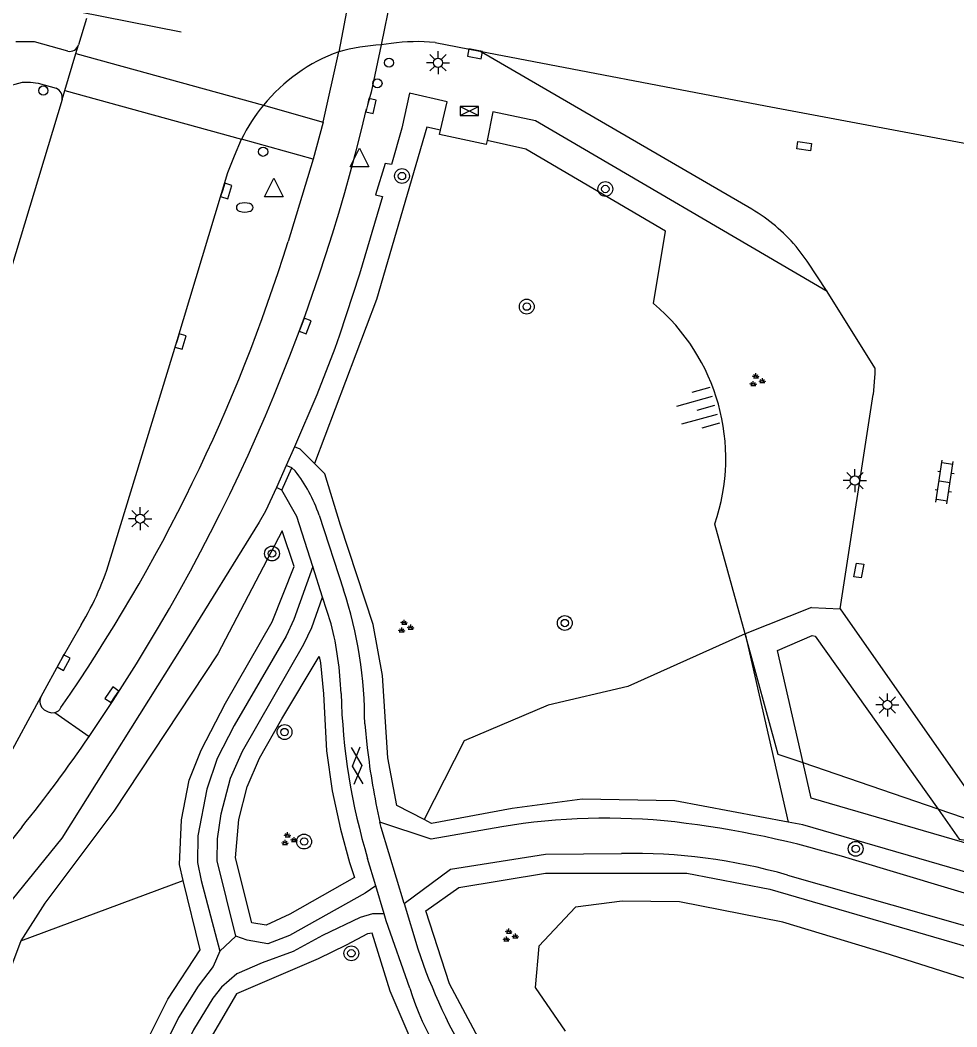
# Model space of a CAD drawing. Extents: x 132999 to 136000, y 398499 to 400501.
# Drawn here: x 133852.9 to 133903.4, y 399147.8 to 399202.1 of the extents above; entities that cross this region are included whole.
import ezdxf

# ---------------------------------------------------------------- set-up
doc = ezdxf.new("R2010")
doc.units = 0
for name, color, linetype in [('gg-knt-BGT kruinlijn', 7, 'Continuous'), ('gg-knt-bovenkant onderkant talud', 7, 'Continuous'), ('gg-knt-verharding', 7, 'Continuous'), ('gg-knt-verharding nz', 7, 'Continuous'), ('gg-kntw-bovenkant insteek waterloop', 7, 'Continuous'), ('gt-grn-groengrens', 7, 'Continuous'), ('gt-grn-weggrens', 7, 'Continuous'), ('gt-knt-lijn portaal', 7, 'Continuous'), ('gt-symb-boom', 7, 'Continuous'), ('gt-symb-brandkraan', 7, 'Continuous'), ('gt-symb-drukknoppaal', 7, 'Continuous'), ('gt-symb-gesloten verharding', 7, 'Continuous'), ('gt-symb-groenvak', 7, 'Continuous'), ('gt-symb-klinker verharding', 7, 'Continuous'), ('gt-symb-kolk', 7, 'Continuous'), ('gt-symb-kolk center center', 7, 'Continuous'), ('gt-symb-lichtmast', 7, 'Continuous'), ('gt-symb-talud symbool', 7, 'Continuous'), ('gt-symb-verkeersregelinstallatiekast', 7, 'Continuous'), ('gt-symb-verkeersregelinstallatiepaal', 7, 'Continuous'), ('gt-symb-waterafsluiter', 7, 'Continuous')]:
    doc.layers.add(name, color=color, linetype=linetype)

# ---------------------------------------------------------------- blocks, each defined once
blk = doc.blocks.new('gt0-VIPAAL')
at = {"layer": 'gt-symb-verkeersregelinstallatiepaal'}
blk.add_circle((0, 0), 0.25, dxfattribs=at)
blk = doc.blocks.new('gt0-DPAAL')
at = {"layer": 'gt-symb-drukknoppaal'}
blk.add_circle((0, 0), 0.25, dxfattribs=at)
blk = doc.blocks.new('gt0-BOOM')
at = {"layer": 'gt-symb-boom'}
for radius in [0.4, 0.2]:
    blk.add_circle((0, 0), radius, dxfattribs=at)
blk = doc.blocks.new('gt0-LMAST')
at = {"layer": 'gt-symb-lichtmast'}
for p, q in [((-0.005, 0.246), (-0.005, 0.621)), ((-0.182, 0.173), (-0.447, 0.438)), ((0.172, 0.173), (0.437, 0.438)), ((-0.255, -0.004), (-0.63, -0.004)), ((-0.182, -0.181), (-0.447, -0.446)), ((-0.005, -0.254), (-0.005, -0.629)), ((0.437, -0.446), (0.172, -0.181)), ((0.245, -0.004), (0.62, -0.004))]:
    blk.add_line(p, q, dxfattribs=at)
blk.add_circle((-0.005, -0.004), 0.25, dxfattribs=at)
blk = doc.blocks.new('gt0-WAFSL')
at = {"layer": 'gt-symb-waterafsluiter'}
for p, q in [((-0.5, -0.333), (0, 0.667)), ((0, 0.667), (0.5, -0.333)), ((0.5, -0.333), (-0.5, -0.333))]:
    blk.add_line(p, q, dxfattribs=at)
blk = doc.blocks.new('gt0-KOLK')
at = {"layer": 'gt-symb-kolk'}
blk.add_lwpolyline([(0, 0), (0.375, 0), (0.375, 0.4), (-0.375, 0.4), (-0.375, 0), (0, 0)], dxfattribs=at)
blk = doc.blocks.new('gt0-VRIKST')
at = {"layer": 'gt-symb-verkeersregelinstallatiekast'}
for p, q in [((-0.501, -0.249), (0.501, 0.249)), ((-0.501, 0.249), (0.501, -0.249))]:
    blk.add_line(p, q, dxfattribs=at)
blk.add_lwpolyline([(0.501, 0.249), (-0.501, 0.249), (-0.501, -0.249), (0.501, -0.249)], close=True, dxfattribs=at)
blk = doc.blocks.new('gt0-KOLKCC')
at = {"layer": 'gt-symb-kolk center center'}
blk.add_lwpolyline([(-0.375, 0.2), (0.375, 0.2), (0.375, -0.2), (-0.375, -0.2)], close=True, dxfattribs=at)
blk = doc.blocks.new('gt0-TALUD_1')
at = {"layer": 'gt-symb-talud symbool'}
for p, q in [((-1, -1), (-1, 0)), ((-0.5, -2), (-0.5, 0)), ((0, -1), (0, 0)), ((0.5, -2), (0.5, 0)), ((1, -1), (1, 0))]:
    blk.add_line(p, q, dxfattribs=at)
blk = doc.blocks.new('gt0-GRVAK')
at = {"layer": 'gt-symb-groenvak'}
for p, q in [((-0.11, 0.189), (-0.228, 0.24)), ((-0.182, 0.153), (0.088, 0.153)), ((-0.091, 0.211), (-0.156, 0.322)), ((-0.047, 0.214), (-0.047, 0.393)), ((-0.004, 0.211), (0.061, 0.322)), ((0.015, 0.189), (0.133, 0.24)), ((0.262, -0.052), (0.197, 0.059)), ((0.305, -0.049), (0.305, 0.13)), ((0.349, -0.052), (0.414, 0.059)), ((-0.245, -0.228), (-0.363, -0.177)), ((-0.318, -0.264), (-0.047, -0.264)), ((-0.226, -0.206), (-0.291, -0.095)), ((-0.183, -0.203), (-0.183, -0.024)), ((-0.139, -0.206), (-0.074, -0.095)), ((-0.12, -0.228), (-0.002, -0.177)), ((0.243, -0.074), (0.125, -0.023)), ((0.17, -0.11), (0.441, -0.11)), ((0.368, -0.074), (0.486, -0.023))]:
    blk.add_line(p, q, dxfattribs=at)
blk = doc.blocks.new('gt0-BR')
at = {"layer": 'gt-symb-brandkraan'}
for centre, radius, start, end in [((-0.244, 0), 0.206, 107.5669, 252.4331), ((0.599, -2.664), 3, 106.892, 107.5669), ((0, -0.691), 0.938, 73.108, 106.892), ((-0.599, -2.664), 3, 72.4331, 73.108), ((0.244, 0), 0.206, 287.567, 72.4331), ((0.599, 2.664), 3, 252.4331, 253.108), ((0, 0.691), 0.938, 253.108, 286.8921), ((-0.599, 2.664), 3, 286.8921, 287.567)]:
    blk.add_arc(centre, radius, start, end, dxfattribs=at)
blk = doc.blocks.new('gt0-KL1')
at = {"layer": 'gt-symb-klinker verharding'}
for p, q in [((-1.15, 0.3), (1.15, 0.3)), ((-1, -0.3), (-1, 0.3)), ((-0.5, 0.3), (-0.5, 0.45)), ((0, -0.3), (0, 0.3)), ((0.5, 0.3), (0.5, 0.45)), ((1, -0.3), (1, 0.3)), ((-1.15, -0.3), (1.15, -0.3)), ((-0.5, -0.45), (-0.5, -0.3)), ((0.5, -0.45), (0.5, -0.3))]:
    blk.add_line(p, q, dxfattribs=at)
blk = doc.blocks.new('gt0-GESVH1')
at = {"layer": 'gt-symb-gesloten verharding'}
for p, q in [((-0.992, -0.261), (0.008, 0.239)), ((0.008, -0.261), (-0.992, 0.239)), ((0.008, 0.239), (1.008, -0.261)), ((1.008, 0.239), (0.008, -0.261))]:
    blk.add_line(p, q, dxfattribs=at)

msp = doc.modelspace()

# ---------------------------------------------------------------- linework, layer by layer
at = {"layer": 'gg-knt-BGT kruinlijn'}
for p, q in [((133887.057, 399186.796), (133887.71, 399190.708)), ((133891.998, 399168.977), (133890.366, 399174.902))]:
    msp.add_line(p, q, dxfattribs=at)
msp.add_arc((133880.058, 399178.442), 10.898, 341.0473, 50.0467, dxfattribs=at)
at = {"layer": 'gg-knt-bovenkant onderkant talud'}
for p, q in [((133902.411, 399159.513), (133895.133, 399162.009)), ((133904.46, 399158.81), (133902.411, 399159.513))]:
    msp.add_line(p, q, dxfattribs=at)
msp.add_lwpolyline([(133895.133, 399162.009), (133893.79, 399162.47), (133891.998, 399168.977)], dxfattribs=at)
at = {"layer": 'gg-knt-verharding'}
for p, q in [((133856.464, 399202.183), (133856.029, 399200.761)), ((133855.889, 399200.296), (133856.029, 399200.761)), ((133872.901, 399200.827), (133872.364, 399200.754)), ((133875.266, 399200.886), (133877.684, 399200.426)), ((133855.284, 399198.289), (133855.889, 399200.296)), ((133869.239, 399196.584), (133870.067, 399200.387)), ((133892.364, 399191.888), (133877.684, 399200.426)), ((133855.139, 399197.809), (133855.284, 399198.289)), ((133855.139, 399197.809), (133852.132, 399187.81)), ((133866.008, 399197.502), (133869.239, 399196.584)), ((133868.686, 399194.582), (133864.831, 399195.662)), ((133868.686, 399194.582), (133867.341, 399190.148)), ((133899.004, 399183.322), (133896.419, 399187.454)), ((133897.13, 399170.33), (133898.912, 399181.898)), ((133867.683, 399179.074), (133867.239, 399178.068)), ((133867.239, 399178.068), (133866.708, 399176.865)), ((133867.002, 399176.735), (133867.546, 399177.933)), ((133867.546, 399177.933), (133867.239, 399178.068)), ((133867.546, 399177.933), (133867.719, 399177.771)), ((133867.002, 399176.735), (133866.708, 399176.865)), ((133869.012, 399175.384), (133870.334, 399171.355)), ((133869.198, 399170.961), (133868.669, 399172.608)), ((133869.661, 399169.517), (133869.198, 399170.961)), ((133854.746, 399164.729), (133856.606, 399163.441)), ((133871.471, 399164.112), (133871.609, 399162.825)), ((133852.972, 399158.549), (133848.171, 399152.564)), ((133872.068, 399155.381), (133871.631, 399156.845)), ((133872.522, 399153.861), (133872.068, 399155.381)), ((133873.598, 399154.414), (133874.335, 399151.983))]:
    msp.add_line(p, q, dxfattribs=at)
for points in [[(133855.455, 399200.416), (133853.658, 399200.918), (133852.653, 399200.931)], [(133872.364, 399200.754), (133871.815, 399198.202), (133871.617, 399197.505), (133871.576, 399197.298)], [(133877.684, 399200.426), (133893.095, 399197.468), (133904.034, 399195.41)], [(133852.087, 399198.496), (133853.009, 399198.754), (133853.431, 399198.747), (133853.847, 399198.687), (133854.814, 399198.418)], [(133875.563, 399196.157), (133875.927, 399197.684), (133873.891, 399198.15), (133873.471, 399196.255), (133872.911, 399194.299), (133872.578, 399194.365), (133872.06, 399192.665), (133872.437, 399192.572), (133871.189, 399188.383), (133870.119, 399185.096), (133869.861, 399184.37), (133868.891, 399181.877), (133867.683, 399179.074)], [(133896.419, 399187.454), (133880.688, 399196.654), (133878.387, 399197.148), (133878.076, 399195.598)], [(133878.076, 399195.598), (133878.032, 399195.38), (133875.506, 399195.92), (133875.563, 399196.157)], [(133857.779, 399173.119), (133861.344, 399184.809), (133864.086, 399193.865), (133864.438, 399194.772), (133864.831, 399195.662)], [(133896.419, 399187.454), (133895.352, 399189.081), (133894.747, 399189.883)], [(133899.004, 399183.322), (133899.007, 399183.029), (133898.912, 399181.898)], [(133866.708, 399176.865), (133866.126, 399175.599), (133865.782, 399174.993), (133861.653, 399168.338), (133855.131, 399157.946), (133851.508, 399153.497), (133850.396, 399151.198)], [(133868.669, 399172.608), (133867.806, 399175.299), (133867.002, 399176.735)], [(133868.669, 399172.608), (133867.654, 399169.746), (133867.231, 399168.842), (133864.425, 399164.025), (133863.513, 399162.241), (133862.948, 399160.598), (133862.476, 399158.073), (133862.452, 399156.631), (133862.641, 399155.655), (133863.654, 399151.842)], [(133864.521, 399152.654), (133863.509, 399156.722), (133863.521, 399157.908), (133863.73, 399159.26), (133864.229, 399161.194), (133864.873, 399162.649), (133868.194, 399168.415), (133868.616, 399169.32), (133869.198, 399170.961)], [(133897.13, 399170.33), (133904.588, 399159.648), (133906.681, 399159.33)], [(133856.168, 399169.469), (133855.049, 399167.519), (133854, 399165.568)], [(133854.177, 399164.882), (133854.393, 399164.771), (133854.566, 399164.718), (133854.746, 399164.729)], [(133873.598, 399154.414), (133872.352, 399158.527), (133872.283, 399158.819)], [(133878.863, 399158.566), (133875.06, 399157.898), (133872.283, 399158.819)], [(133873.598, 399154.414), (133876.104, 399156.27), (133881.222, 399157.09), (133885.335, 399157.124)], [(133923.472, 399148.868), (133910.647, 399152.925), (133897.787, 399156.788)], [(133894.292, 399155.955), (133907.509, 399152.184), (133921.201, 399148.085)], [(133872.068, 399155.381), (133871.49, 399154.98), (133867.419, 399152.7), (133866.248, 399152.244), (133865.131, 399152.45), (133864.521, 399152.654)], [(133872.522, 399153.861), (133871.895, 399153.862), (133871.234, 399153.66), (133869.198, 399152.697), (133867.62, 399151.835), (133865.941, 399151.228), (133864.567, 399150.62), (133863.753, 399149.91), (133863.285, 399149.309), (133862.241, 399147.601), (133861.75, 399146.566), (133861.355, 399145.44), (133861.115, 399144.468), (133860.862, 399142.413), (133860.878, 399140.268), (133861.039, 399139.137), (133861.323, 399138.182), (133864.663, 399130.36), (133865.289, 399129.09), (133866.653, 399126.739), (133867.244, 399126.591)], [(133873.905, 399149.858), (133872.632, 399153.492), (133872.522, 399153.861)], [(133863.654, 399151.842), (133863.297, 399151.029), (133862.482, 399149.963), (133861.419, 399148.269), (133860.816, 399147.036), (133860.356, 399145.739), (133860.113, 399144.768), (133859.827, 399142.542), (133859.833, 399140.245), (133860.018, 399138.905), (133860.669, 399137.016), (133862.167, 399133.669), (133863.708, 399129.95), (133864.354, 399128.635), (133865.948, 399125.861), (133866.013, 399125.136)]]:
    msp.add_lwpolyline(points, dxfattribs=at)
for centre, radius, start, end in [((133855.544, 399200.917), 0.509, 259.8795, 342.1361), ((133872.93, 399189.841), 10.928, 92.9679, 105.1874), ((133874.32, 399191.377), 9.556, 84.3188, 98.5393), ((133873.195, 399191.688), 9.244, 109.7777, 141.0302), ((133854.623, 399197.925), 0.529, 347.3636, 68.8107), ((133872.864, 399191.82), 8.904, 140.3488, 154.4393), ((133773.213, 399220.552), 101.074, 325.59525, 346.69915), ((133887.594, 399183.8), 9.39, 40.3777, 59.4694), ((133779.255, 399217.524), 92.242, 325.28443, 342.73544), ((133861.162, 399172.676), 8.304, 19.0358, 37.8516), ((133843.479, 399177.25), 14.885, 328.483, 343.8865), ((133848.561, 399164.226), 22.91, 359.7141, 18.1288), ((133852.233, 399165.128), 17.973, 2.011, 14.1339), ((133854.461, 399165.321), 0.523, 151.8248, 237.1107), ((133904.37, 399166.696), 34.189, 181.5699, 196.7455), ((133854.626, 399165.22), 0.506, 283.7563, 333.1823), ((133793.524, 399206.505), 76.38, 321.10704, 325.67967), ((133910.346, 399167.283), 38.992, 186.5645, 192.5364), ((133884.469, 399124.63), 34.396, 83.7588, 99.3796), ((133882.138, 399106.664), 52.51, 72.6616, 83.3622), ((133885.875, 399126.366), 30.763, 74.1218, 91.0066), ((133903.199, 399161.545), 30.407, 198.3288, 211.6184), ((133889.078, 399154.559), 15.885, 197.2148, 224.7854)]:
    msp.add_arc(centre, radius, start, end, dxfattribs=at)
at = {"layer": 'gg-knt-verharding nz'}
for p, q in [((133872.566, 399213.389), (133870.067, 399200.387)), ((133874.516, 399211.523), (133872.364, 399200.754)), ((133869.239, 399196.584), (133868.686, 399194.582))]:
    msp.add_line(p, q, dxfattribs=at)
msp.add_lwpolyline([(133854, 399165.568), (133850.207, 399158.591), (133846.786, 399150.625), (133847.01, 399150.536)], dxfattribs=at)
at = {"layer": 'gg-kntw-bovenkant insteek waterloop'}
for points in [[(133917.568, 399146.386), (133911.206, 399148.039), (133899.501, 399151.755), (133894.032, 399153.411), (133888.461, 399154.52), (133885.362, 399154.543), (133882.838, 399154.23)], [(133882.838, 399154.23), (133880.861, 399152.115), (133880.678, 399149.882), (133882.287, 399147.527)]]:
    msp.add_lwpolyline(points, dxfattribs=at)
at = {"layer": 'gt-grn-groengrens'}
for p, q in [((133867.983, 399178.942), (133867.683, 399179.074)), ((133867.983, 399178.942), (133868.758, 399178.167)), ((133895.587, 399170.393), (133891.998, 399168.977)), ((133895.587, 399170.393), (133897.13, 399170.33)), ((133891.998, 399168.977), (133894.325, 399158.818)), ((133852.917, 399152.412), (133861.683, 399155.659))]:
    msp.add_line(p, q, dxfattribs=at)
for points in [[(133875.563, 399196.157), (133874.82, 399196.322), (133872.112, 399187.023), (133868.758, 399178.167)], [(133887.71, 399190.708), (133880.164, 399195.13), (133878.076, 399195.598)], [(133874.672, 399158.957), (133873.207, 399159.717), (133872.727, 399162.278), (133872.437, 399166.733), (133871.929, 399169.472), (133870.17, 399174.847), (133869.322, 399177.603), (133868.758, 399178.167)], [(133861.683, 399155.659), (133861.474, 399156.527), (133861.583, 399158.944), (133862.006, 399161.071), (133862.651, 399162.694), (133863.969, 399165.234), (133866.483, 399169.622), (133867.666, 399172.601), (133867.021, 399174.536), (133863.545, 399167.89), (133857.929, 399159.41), (133854.21, 399154.433), (133852.917, 399152.412)], [(133891.998, 399168.977), (133885.666, 399166.136), (133881.369, 399165.119), (133876.846, 399163.196), (133874.672, 399158.957)], [(133895.133, 399162.009), (133893.742, 399168.083), (133895.624, 399168.876), (133895.782, 399168.856), (133902.411, 399159.513)], [(133864.505, 399156.886), (133864.679, 399158.952), (133865.128, 399160.718), (133865.793, 399162.258), (133866.999, 399164.386), (133869.01, 399167.752), (133869.09, 399167.405), (133869.245, 399165.728), (133869.415, 399162.663), (133869.72, 399160.51), (133870.159, 399158.427), (133870.659, 399156.632), (133870.914, 399155.824), (133867.435, 399153.845), (133866.155, 399153.244), (133865.39, 399153.372), (133864.505, 399156.886)], [(133902.411, 399159.513), (133903.555, 399157.901), (133916.991, 399155.778), (133935.562, 399152.992), (133936.121, 399156.262), (133936.138, 399155.282), (133938.008, 399149.776), (133942.744, 399147.117), (133942.629, 399146.045), (133941.474, 399144.646), (133939.026, 399143.737), (133937.279, 399143.861), (133933.122, 399146.916), (133930.785, 399147.984), (133929.057, 399149.348), (133924.702, 399150.942), (133917.276, 399153.58), (133906.269, 399156.989), (133895.57, 399160.102), (133895.133, 399162.009)], [(133894.325, 399158.818), (133888.206, 399159.955), (133883.205, 399160.055), (133879.422, 399159.557), (133875.084, 399158.744), (133874.672, 399158.957)], [(133929.997, 399146.695), (133928.316, 399148.022), (133924.194, 399149.53), (133916.803, 399152.156), (133905.837, 399155.552), (133895.117, 399158.671), (133894.325, 399158.818)], [(133852.917, 399152.412), (133850.992, 399147.295), (133846.263, 399133.713), (133841.31, 399119.937), (133842.074, 399119.349), (133844.578, 399117.514), (133844.854, 399117.219), (133852.806, 399111.287), (133857.495, 399116.623), (133864.995, 399125.606), (133862.707, 399129.729), (133860.205, 399135.8), (133859.016, 399138.85), (133858.97, 399141.017), (133858.884, 399142.837), (133859.353, 399146.272), (133860.853, 399149.253), (133862.585, 399151.923), (133861.683, 399155.659)], [(133874.779, 399154.027), (133876.546, 399155.283), (133881.229, 399156.064), (133888.858, 399156.064), (133893.327, 399155.195), (133921.379, 399147.034)], [(133878.189, 399146.07), (133876.054, 399150.095), (133874.779, 399154.027)], [(133874.652, 399145.797), (133874.301, 399146.295), (133872.842, 399149.698), (133871.87, 399152.82), (133871.626, 399152.789), (133870.469, 399152.17), (133868.955, 399151.436), (133864.554, 399149.542), (133863.134, 399147.127), (133862.364, 399145.116), (133861.769, 399142.436), (133861.784, 399142.207)]]:
    msp.add_lwpolyline(points, dxfattribs=at)
at = {"layer": 'gt-grn-weggrens'}
for p, q in [((133855.889, 399200.296), (133866.008, 399197.502)), ((133855.284, 399198.289), (133864.831, 399195.662)), ((133863.654, 399151.842), (133864.521, 399152.654))]:
    msp.add_line(p, q, dxfattribs=at)
at = {"layer": 'gt-knt-lijn portaal'}
msp.add_line((133854.558, 399202.854), (133861.575, 399201.464), dxfattribs=at)

# ---------------------------------------------------------------- block references
at = {"layer": 'gt-symb-boom'}
for p in [(133873.482, 399193.679), (133884.457, 399192.979), (133880.216, 399186.635), (133866.469, 399173.309), (133882.27, 399169.557), (133867.146, 399163.673), (133868.201, 399157.765), (133897.968, 399157.373), (133870.751, 399151.735)]:
    msp.add_blockref('gt0-BOOM', p, dxfattribs=at)
at = {"layer": 'gt-symb-brandkraan'}
msp.add_blockref('gt0-BR', (133864.996, 399191.983), dxfattribs=at)
at = {"layer": 'gt-symb-drukknoppaal'}
msp.add_blockref('gt0-DPAAL', (133872.156, 399198.682), dxfattribs=at)
at = {"layer": 'gt-symb-gesloten verharding', "rotation": 94.41628344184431}
msp.add_blockref('gt0-GESVH1', (133871.05, 399161.848), dxfattribs=at)
at = {"layer": 'gt-symb-groenvak'}
for p in [(133892.625, 399182.642), (133873.65, 399169.34), (133867.36, 399157.875), (133879.3, 399152.672)]:
    msp.add_blockref('gt0-GRVAK', p, dxfattribs=at)
at = {"layer": 'gt-symb-klinker verharding', "rotation": 81.43241009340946}
msp.add_blockref('gt0-KL1', (133902.766, 399177.174), dxfattribs=at)
at = {"layer": 'gt-symb-kolk'}
for p, rotation in [((133877.457, 399200.469), 169.2281591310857), ((133871.617, 399197.505), -103.0067136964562), ((133863.808, 399192.932), -106.8754836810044), ((133868.074, 399185.661), -110.63538912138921), ((133861.344, 399184.809), -106.95973753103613), ((133855.049, 399167.519), -118.27233470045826), ((133857.994, 399165.578), 55.68099789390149)]:
    msp.add_blockref('gt0-KOLK', p, dxfattribs=dict(at, rotation=rotation))
at = {"layer": 'gt-symb-kolk center center'}
for p, rotation in [((133895.181, 399195.293), -7.88473800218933), ((133898.135, 399172.393), 80.09492079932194)]:
    msp.add_blockref('gt0-KOLKCC', p, dxfattribs=dict(at, rotation=rotation))
at = {"layer": 'gt-symb-lichtmast'}
for p in [(133875.432, 399199.798), (133897.928, 399177.249), (133859.36, 399175.191), (133899.68, 399165.141)]:
    msp.add_blockref('gt0-LMAST', p, dxfattribs=at)
at = {"layer": 'gt-symb-talud symbool', "xscale": 1.0000259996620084, "yscale": 1.0000259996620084, "rotation": -74.57402962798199}
msp.add_blockref('gt0-TALUD_1', (133890.372, 399181.319), dxfattribs=at)
at = {"layer": 'gt-symb-verkeersregelinstallatiekast'}
msp.add_blockref('gt0-VRIKST', (133877.12, 399197.192), dxfattribs=at)
at = {"layer": 'gt-symb-verkeersregelinstallatiepaal'}
for p in [(133872.783, 399199.798), (133854.13, 399198.294), (133865.988, 399194.993)]:
    msp.add_blockref('gt0-VIPAAL', p, dxfattribs=at)
at = {"layer": 'gt-symb-waterafsluiter'}
for p in [(133871.194, 399194.514), (133866.566, 399192.89)]:
    msp.add_blockref('gt0-WAFSL', p, dxfattribs=at)

doc.saveas('drawing.dxf')
